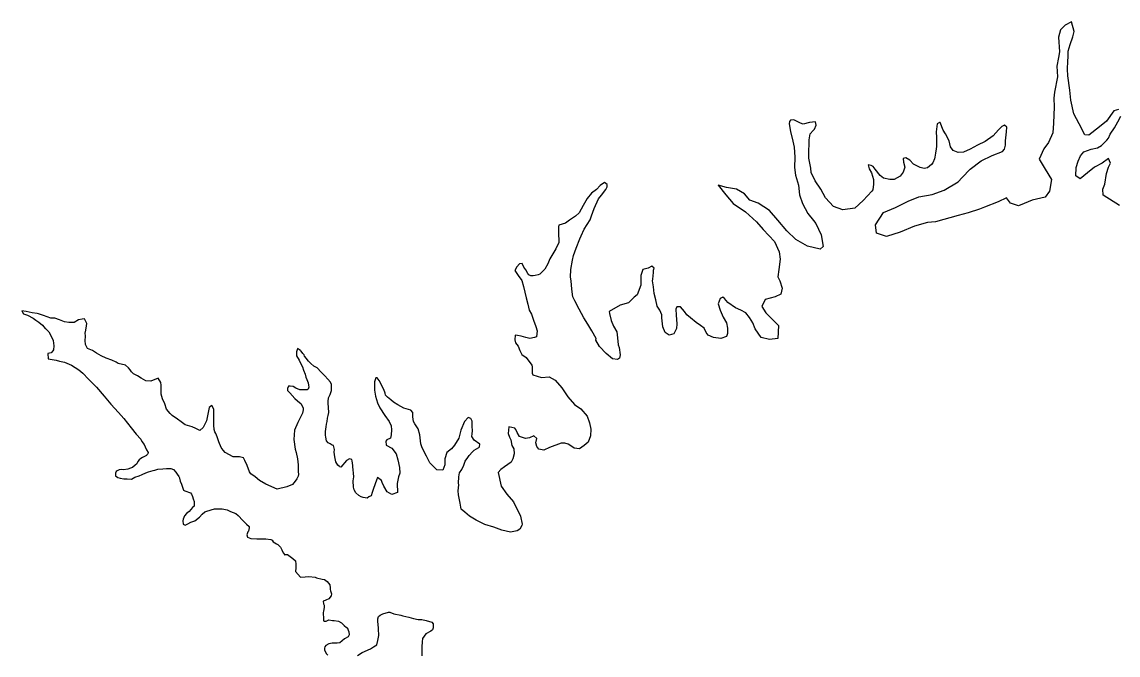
# Model space of a CAD drawing. Extents: x -83719 to 153526, y -11835 to 11446.
# Drawn here: x -3538.1 to -3406.1, y -3018 to -2941.7 of the extents above; entities that cross this region are included whole.
import ezdxf

# ---------------------------------------------------------------- set-up
doc = ezdxf.new("R2010")
doc.units = 0
doc.layers.add('Level 9', color=7, linetype='Continuous')

msp = doc.modelspace()

# ---------------------------------------------------------------- linework, layer by layer
at = {"layer": 'Level 9'}
for points in [[(-3406.07, -2952.22), (-3406.67, -2952.4), (-3407.55, -2953.64), (-3408.38, -2954.32), (-3409.67, -2955.34), (-3410.14, -2955.28), (-3410.82, -2953.96), (-3411.47, -2952.73), (-3411.83, -2951.1), (-3411.94, -2949.9), (-3412.17, -2948.16), (-3412.21, -2947.36), (-3412.19, -2946.39), (-3412.16, -2945.89), (-3412.14, -2945.19), (-3411.92, -2944.38), (-3411.6, -2943.48), (-3411.44, -2942.84), (-3411.75, -2941.67), (-3412.52, -2942.05), (-3413.08, -2942.63), (-3413.3, -2943.53), (-3413.21, -2945.27), (-3413.3, -2945.97), (-3413.52, -2947.01), (-3413.44, -2948.31), (-3413.78, -2950.12), (-3413.87, -2950.86), (-3413.82, -2951.89), (-3413.9, -2953.86), (-3413.98, -2955.03), (-3414.53, -2956.21), (-3415.06, -2956.95), (-3415.64, -2958.2), (-3414.93, -2959.42), (-3414.17, -2960.68), (-3414.39, -2962.06), (-3414.91, -2962.8), (-3416.48, -2963.15), (-3417.44, -2963.57), (-3418.14, -2963.84), (-3419.11, -2963.52), (-3419.56, -2962.89), (-3420.59, -2963.34), (-3422.21, -2964), (-3422.84, -2964.24), (-3424.18, -2964.66)], [(-3445.17, -2953.49), (-3445.57, -2953.52), (-3445.7, -2953.69), (-3445.76, -2953.96), (-3445.58, -2954.89), (-3445.3, -2956.06), (-3445.12, -2956.76), (-3445.07, -2957.96), (-3445.09, -2959.2), (-3444.98, -2960.13), (-3444.63, -2961.36), (-3444.48, -2962.5), (-3444.13, -2963.56), (-3443.48, -2964.76), (-3442.83, -2965.62), (-3442.53, -2965.98), (-3442.22, -2966.64), (-3441.88, -2967.34), (-3441.66, -2968.74), (-3442.02, -2969.05), (-3443.53, -2968.7), (-3444.94, -2967.88), (-3446.02, -2966.83), (-3447.11, -2965.57), (-3448.09, -2964.38), (-3449.48, -2963.5), (-3450.48, -2963.15), (-3451.13, -2962.39), (-3452.07, -2961.83), (-3453.27, -2961.61), (-3454.28, -2961.33), (-3453.36, -2962.52), (-3452.48, -2963.57), (-3451, -2964.56), (-3449.68, -2965.77), (-3448.87, -2966.7), (-3447.51, -2968.15), (-3446.93, -2969.38), (-3446.81, -2970.25), (-3447, -2971.52), (-3447.09, -2972.39), (-3446.88, -2972.89), (-3446.57, -2973.75), (-3446.73, -2974.49), (-3447.42, -2974.8), (-3448.62, -2975.11), (-3449.04, -2975.96), (-3448.57, -2976.72), (-3447.04, -2978.27), (-3447.09, -2979.8), (-3448.09, -2979.95), (-3449.13, -2979.7), (-3449.84, -2978.67), (-3450.12, -2977.94), (-3450.5, -2977.28), (-3450.94, -2976.72), (-3451.58, -2976.42), (-3452.21, -2976.13), (-3453.13, -2975.48), (-3453.53, -2974.98), (-3453.73, -2974.82), (-3454.03, -2974.99), (-3454.29, -2975.63), (-3454.05, -2976.39), (-3453.7, -2977.25), (-3453.29, -2977.95), (-3453.18, -2978.58), (-3453.18, -2979.22), (-3453.3, -2979.59), (-3453.97, -2979.8), (-3454.84, -2979.68), (-3455.51, -2979.42), (-3455.72, -2979.09), (-3455.96, -2978.56), (-3456.4, -2978.26), (-3456.93, -2977.9), (-3457.61, -2977.31), (-3458.08, -2976.95), (-3458.35, -2976.58), (-3458.83, -2976.02), (-3459.26, -2975.99), (-3459.39, -2976.3), (-3459.35, -2977), (-3459.27, -2978.07), (-3459.3, -2978.63), (-3459.62, -2979.24), (-3460.19, -2979.41), (-3460.69, -2979.09), (-3460.97, -2978.42), (-3461.08, -2977.32), (-3461.09, -2976.95), (-3461.3, -2976.39), (-3461.64, -2975.93), (-3461.81, -2975.16), (-3461.99, -2974.39), (-3462.07, -2973.59), (-3462.18, -2972.89), (-3462.15, -2972.66), (-3462.06, -2971.86), (-3462.06, -2971.59), (-3462, -2971.35)], [(-3424.18, -2964.66), (-3425.41, -2964.98), (-3428.14, -2965.75), (-3429.1, -2965.86), (-3430.67, -2966.29), (-3432.36, -2967.01), (-3434.02, -2967.53), (-3435.23, -2967.12), (-3435.35, -2966.11), (-3434.4, -2964.63), (-3432.93, -2964.04), (-3431.41, -2963.26), (-3430.11, -2962.77), (-3428.51, -2962.45), (-3427.08, -2961.96), (-3425.39, -2960.94), (-3424.93, -2960.43), (-3423.94, -2959.41), (-3422.62, -2958.43), (-3421.29, -2957.77), (-3420.06, -2957.29), (-3419.8, -2957.02), (-3419.71, -2956.52), (-3419.71, -2956.01), (-3419.56, -2954.91), (-3419.53, -2954.34), (-3419.81, -2954.11), (-3420.14, -2954.28), (-3420.53, -2954.69), (-3421.19, -2955.4), (-3422.15, -2956.08), (-3423.08, -2956.53), (-3423.94, -2957.01), (-3424.74, -2957.35), (-3425.41, -2957.39), (-3425.98, -2957.17), (-3426.32, -2956.74), (-3426.49, -2956.01), (-3426.91, -2955.14), (-3427.21, -2954.71), (-3427.56, -2953.78), (-3427.66, -2953.78), (-3427.92, -2953.95), (-3428.04, -2954.92), (-3428, -2955.59), (-3428.02, -2956.43), (-3428.02, -2956.69), (-3428.05, -2956.96), (-3428.14, -2957.5), (-3428.2, -2957.97), (-3428.24, -2958.17), (-3428.43, -2958.67), (-3428.59, -2958.87), (-3429.09, -2959.25), (-3429.49, -2959.35), (-3429.96, -2959.23), (-3430.77, -2958.8), (-3431.21, -2958.34), (-3431.68, -2958.05), (-3432.01, -2958.15), (-3431.97, -2958.59), (-3431.83, -2959.19), (-3432.02, -2959.79), (-3432.38, -2960.26), (-3433.08, -2960.67), (-3433.61, -2960.65), (-3434.38, -2960.49), (-3434.79, -2960.16), (-3435.37, -2959.43), (-3435.64, -2959.1), (-3435.87, -2958.97), (-3436.24, -2958.91), (-3436.1, -2959.38), (-3435.83, -2959.87), (-3435.58, -2960.67), (-3435.58, -2961.21), (-3435.67, -2961.91), (-3435.77, -2962.08), (-3436.85, -2963.2), (-3437.84, -2964.11), (-3439.28, -2964.3), (-3440.42, -2963.91), (-3441.37, -2962.86), (-3441.92, -2961.83), (-3442.6, -2960.83), (-3443.08, -2959.81), (-3443.15, -2959.31), (-3443.37, -2958.11), (-3443.38, -2957.14), (-3443.32, -2956.47), (-3443.33, -2955.9), (-3443.21, -2955.16), (-3442.84, -2954.76), (-3442.71, -2954.59), (-3442.48, -2954.12), (-3442.59, -2953.72), (-3443.29, -2953.79), (-3444.06, -2954.01), (-3444.39, -2953.88), (-3444.86, -2953.62), (-3445.17, -2953.49)], [(-3405.95, -2963.78), (-3407.94, -2962.54), (-3407.98, -2961.84), (-3407.75, -2961.23), (-3407.54, -2959.92), (-3407.31, -2959.19), (-3407.05, -2958.68), (-3407.29, -2958.15), (-3408.05, -2958.7), (-3408.98, -2959.18), (-3409.81, -2959.86), (-3410.7, -2960.57), (-3411.24, -2960.21), (-3411.19, -2959.21), (-3410.93, -2958.47), (-3410.67, -2957.8), (-3410.28, -2957.32), (-3409.38, -2957.01), (-3408.61, -2956.83), (-3408.15, -2956.56), (-3407.49, -2955.92), (-3407.29, -2955.68), (-3407.1, -2955.18), (-3406.57, -2954.43), (-3406.15, -2953.73), (-3405.82, -2953.02)], [(-3462, -2971.35), (-3462.27, -2971.09), (-3462.7, -2971.33), (-3463.36, -2971.51), (-3463.62, -2972.24), (-3463.61, -2973.38), (-3464.03, -2974.56), (-3464.39, -2974.83), (-3465.08, -2975.54), (-3466.08, -2975.82), (-3467.41, -2976.57), (-3467.37, -2976.81), (-3467.16, -2977.67), (-3466.88, -2978.34), (-3466.51, -2979), (-3466.43, -2979.73), (-3466.32, -2980.57), (-3466.21, -2980.9), (-3466.1, -2981.77), (-3466.16, -2982.17), (-3466.4, -2982.34), (-3467.03, -2982.28), (-3467.77, -2981.62), (-3468.59, -2980.8), (-3469, -2980.03), (-3468.97, -2979.83), (-3469.51, -2978.91), (-3469.99, -2978.11), (-3470.47, -2977.32), (-3471.02, -2976.29), (-3471.53, -2975.29), (-3471.77, -2974.79), (-3471.92, -2973.89), (-3472, -2972.89), (-3472.07, -2972.43), (-3472.02, -2971.49), (-3471.83, -2970.38), (-3471.7, -2969.82), (-3471.38, -2968.94), (-3470.96, -2967.83), (-3470.77, -2967.43), (-3470.44, -2966.66), (-3469.69, -2965.51), (-3469.56, -2965.04), (-3469.21, -2964.14), (-3468.69, -2962.99), (-3468.33, -2962.55), (-3467.83, -2961.88), (-3467.67, -2961.54), (-3467.64, -2961.27), (-3467.98, -2961.04), (-3468.51, -2961.39), (-3468.94, -2961.86), (-3469.53, -2962.3), (-3470.06, -2962.94), (-3470.55, -2963.79), (-3471.04, -2964.66), (-3471.47, -2965.07), (-3472.19, -2965.55), (-3472.69, -2965.92), (-3473.46, -2966.16), (-3473.52, -2966.37), (-3473.51, -2967), (-3473.49, -2968.27), (-3473.85, -2969.01), (-3474.54, -2970.22), (-3474.8, -2970.83), (-3475.16, -2971.47), (-3475.75, -2972.07), (-3475.98, -2972.14), (-3476.32, -2972.22), (-3476.58, -2972.25), (-3476.85, -2972.26), (-3477.08, -2972.16), (-3477.22, -2971.99), (-3477.46, -2971.53), (-3477.7, -2971.23), (-3477.87, -2970.8), (-3478.2, -2970.84), (-3478.53, -2971.18), (-3478.79, -2971.61), (-3478.35, -2972.21), (-3477.94, -2972.84), (-3477.73, -2973.57), (-3477.56, -2974.24), (-3477.42, -2974.9), (-3477.21, -2975.67), (-3477.06, -2976.4), (-3476.75, -2976.9), (-3476.51, -2977.6), (-3476.23, -2978.36), (-3476.09, -2978.89), (-3476.18, -2979.6), (-3476.42, -2979.7), (-3476.95, -2979.81), (-3477.45, -2979.71), (-3477.99, -2979.52), (-3478.46, -2979.46), (-3478.73, -2979.43), (-3478.78, -2979.97), (-3478.68, -2980.33)], [(-3535.54, -2977.03), (-3536.01, -2976.87), (-3536.11, -2976.84), (-3536.28, -2976.8), (-3536.88, -2976.71), (-3537.62, -2976.55), (-3538.12, -2976.49), (-3537.91, -2976.83), (-3537.44, -2977.02), (-3536.77, -2977.38), (-3536.43, -2977.61), (-3536.1, -2977.87), (-3535.66, -2978.23), (-3535.32, -2978.6), (-3535.22, -2978.66), (-3534.88, -2979.02), (-3534.67, -2979.39), (-3534.36, -2980.05), (-3534.26, -2980.69), (-3534.32, -2981.19), (-3534.38, -2981.32), (-3534.61, -2981.56), (-3534.98, -2981.63), (-3534.97, -2982.27), (-3534, -2982.42), (-3533.6, -2982.55), (-3532.99, -2982.67), (-3532.15, -2983.03), (-3531.28, -2983.58), (-3530.8, -2983.98), (-3530.09, -2984.7), (-3529.15, -2985.69), (-3528.23, -2986.75), (-3527.42, -2987.74), (-3526.5, -2988.73), (-3525.86, -2989.46), (-3524.97, -2990.58), (-3524.36, -2991.34), (-3523.82, -2991.94), (-3523.68, -2992.24), (-3523.41, -2992.6), (-3523.27, -2992.86), (-3523.1, -2993.23), (-3522.93, -2993.56), (-3522.96, -2993.7), (-3523.06, -2993.83), (-3523.13, -2993.9), (-3523.26, -2994), (-3523.59, -2994.17), (-3523.82, -2994.27), (-3524.02, -2994.44), (-3524.15, -2994.65), (-3524.28, -2994.92), (-3524.48, -2995.09), (-3524.81, -2995.36), (-3525.04, -2995.46), (-3525.37, -2995.57), (-3525.87, -2995.64), (-3526.18, -2995.61), (-3526.41, -2995.65), (-3526.74, -2995.82), (-3526.74, -2995.78), (-3526.84, -2996.05), (-3526.84, -2996.12), (-3526.87, -2996.35), (-3526.56, -2996.58), (-3526.3, -2996.65), (-3525.86, -2996.71), (-3525.49, -2996.74), (-3525.43, -2996.74), (-3524.92, -2996.76), (-3524.53, -2996.52), (-3523.99, -2996.35), (-3523.66, -2996.21), (-3523.2, -2996), (-3522.87, -2995.87), (-3522.3, -2995.72), (-3522.13, -2995.69), (-3521.77, -2995.55), (-3521.17, -2995.51), (-3520.7, -2995.5), (-3520.2, -2995.5), (-3519.86, -2995.62), (-3519.59, -2995.92), (-3519.42, -2996.15), (-3519.22, -2996.45), (-3519.15, -2996.62), (-3519.15, -2996.65), (-3519.08, -2997.02), (-3518.9, -2997.38), (-3518.66, -2998.08), (-3518.49, -2998.18), (-3517.82, -2998.4), (-3517.72, -2998.57), (-3517.58, -2998.87), (-3517.51, -2999.13), (-3517.37, -2999.47), (-3517.37, -2999.57), (-3517.4, -2999.83), (-3517.4, -3000.03), (-3517.6, -3000.2)], [(-3504.5, -2987.7), (-3504.26, -2988.23), (-3504.26, -2988.4), (-3504.35, -2988.8), (-3504.61, -2989.37), (-3504.91, -2989.94), (-3505.3, -2990.88), (-3505.38, -2991.99), (-3505.2, -2993.15), (-3505.09, -2993.55), (-3504.92, -2994.32), (-3504.87, -2995.05), (-3504.86, -2995.86), (-3504.82, -2996.22), (-3504.86, -2996.39), (-3505.02, -2996.73), (-3505.21, -2997), (-3505.54, -2997.43), (-3506.21, -2997.68), (-3507.37, -2997.96), (-3508.75, -2997.38), (-3509.52, -2996.92), (-3510.03, -2996.49), (-3510.54, -2996.13), (-3510.71, -2995.9), (-3510.98, -2995.14), (-3511.26, -2994.51), (-3511.43, -2994.21), (-3511.93, -2994.08), (-3512.67, -2994.09), (-3513.64, -2993.57), (-3513.88, -2993.27), (-3514.12, -2992.94), (-3514.4, -2992.28), (-3514.6, -2991.68), (-3514.78, -2991.28), (-3514.88, -2991.05), (-3514.98, -2990.78), (-3515.02, -2990.25), (-3515.02, -2990.15), (-3515, -2989.61), (-3515, -2989.14), (-3515.01, -2989.01), (-3515.02, -2988.34), (-3515.26, -2987.88), (-3515.59, -2988.15), (-3515.68, -2988.72), (-3515.9, -2989.72), (-3516.13, -2990.23), (-3516.29, -2990.56), (-3516.68, -2990.9), (-3517.16, -2990.68), (-3517.63, -2990.45), (-3518.46, -2990.23), (-3518.94, -2989.87), (-3519.38, -2989.54), (-3520.02, -2989.11), (-3520.25, -2988.85), (-3520.73, -2988.35), (-3520.9, -2987.69), (-3521.21, -2987.09), (-3521.35, -2986.52), (-3521.36, -2986.12), (-3521.37, -2985.46), (-3521.4, -2985.12), (-3521.71, -2984.59), (-3522.58, -2984.94), (-3523.18, -2984.91), (-3523.78, -2984.59), (-3524.22, -2984.32), (-3524.69, -2984.06), (-3524.93, -2983.83), (-3525.1, -2983.6), (-3525.3, -2983.37), (-3525.64, -2983.04), (-3526.54, -2982.82), (-3526.78, -2982.69), (-3527.28, -2982.43), (-3527.96, -2982.17), (-3528.56, -2981.91), (-3529.13, -2981.58), (-3529.64, -2981.26), (-3530.21, -2981.03), (-3530.45, -2980.53), (-3530.49, -2980.07), (-3530.46, -2979.56), (-3530.5, -2979.1), (-3530.47, -2979), (-3530.38, -2978.56), (-3530.32, -2978.03), (-3530.59, -2977.43), (-3530.86, -2977.47), (-3531.32, -2977.57), (-3531.82, -2977.88), (-3532.49, -2977.89), (-3532.99, -2977.83), (-3533.6, -2977.57), (-3534.17, -2977.38), (-3534.63, -2977.35), (-3535.07, -2977.22), (-3535.54, -2977.03)], [(-3494.14, -2998.28), (-3494.55, -2997.62), (-3494.76, -2997.15), (-3494.83, -2996.92), (-3495.3, -2996.56), (-3495.43, -2996.9), (-3495.78, -2997.9), (-3495.94, -2998.37), (-3496.07, -2998.78), (-3496.34, -2998.91), (-3496.57, -2999.05), (-3497.04, -2998.99), (-3497.27, -2998.89), (-3497.54, -2998.73), (-3497.91, -2998.4), (-3498.12, -2998.04), (-3498.19, -2997.74), (-3498.23, -2996.97), (-3498.17, -2996.47), (-3498.21, -2996.03), (-3498.25, -2995.63), (-3498.26, -2995.3), (-3498.26, -2995.13), (-3498.37, -2994.56), (-3498.4, -2994.4), (-3498.67, -2994.33), (-3499.03, -2994.51), (-3499.73, -2995.32), (-3499.89, -2995.29), (-3499.89, -2995.25), (-3500.1, -2995.09), (-3500.34, -2994.66), (-3500.44, -2994.09), (-3500.52, -2993.52), (-3500.49, -2993.19), (-3500.59, -2992.72), (-3500.76, -2992.66), (-3501, -2992.53), (-3501.23, -2992.4), (-3501.44, -2992.13), (-3501.54, -2991.7), (-3501.58, -2991.47), (-3501.55, -2991.03), (-3501.49, -2990.46), (-3501.46, -2990.13), (-3501.37, -2989.83), (-3501.31, -2989.43), (-3501.24, -2989.09), (-3501.18, -2988.72), (-3501.22, -2988.12), (-3501.23, -2987.62), (-3501.23, -2987.39), (-3501.21, -2986.95), (-3501.01, -2986.55), (-3500.85, -2986.08), (-3500.86, -2985.61), (-3500.83, -2985.38), (-3500.96, -2985.08), (-3501.27, -2984.71), (-3501.64, -2984.32), (-3502.08, -2983.86), (-3502.56, -2983.36), (-3502.96, -2983.17), (-3503.33, -2982.84), (-3503.6, -2982.54), (-3503.77, -2982.34), (-3503.87, -2982.21), (-3504.08, -2981.95), (-3504.15, -2981.78), (-3504.28, -2981.62), (-3504.49, -2981.35), (-3504.59, -2981.29), (-3504.59, -2981.25), (-3504.92, -2981.02), (-3504.92, -2981.06), (-3505.05, -2981.43), (-3505.05, -2981.89), (-3504.74, -2982.42), (-3504.53, -2982.89), (-3504.33, -2983.25), (-3504.22, -2983.62), (-3504.02, -2984.12), (-3503.94, -2984.48), (-3503.81, -2984.75), (-3503.67, -2985.15), (-3503.63, -2985.45), (-3503.56, -2985.68), (-3503.66, -2985.92), (-3503.79, -2985.99), (-3504.19, -2985.99), (-3504.66, -2986), (-3505.13, -2985.8), (-3505.47, -2985.61), (-3505.83, -2985.55), (-3506.03, -2985.55), (-3506.13, -2985.85), (-3506.13, -2986.08), (-3505.86, -2986.38), (-3505.25, -2987.04), (-3504.94, -2987.34), (-3504.5, -2987.7)], [(-3478.68, -2980.33), (-3478.37, -2980.76), (-3478.17, -2981.26), (-3477.93, -2981.76), (-3477.39, -2982.12), (-3476.71, -2983.05), (-3476.67, -2983.15), (-3476.69, -2983.98), (-3476.62, -2984.21), (-3475.55, -2984.5), (-3474.65, -2984.45), (-3473.91, -2984.85), (-3473.13, -2985.77), (-3472.41, -2986.83), (-3471.57, -2987.79), (-3470.83, -2988.31), (-3470.08, -2989.17), (-3469.8, -2989.97), (-3469.62, -2990.73), (-3469.68, -2991.54), (-3469.94, -2992.31), (-3470.43, -2992.72), (-3471, -2993.12), (-3471.63, -2993.03), (-3472.04, -2992.77), (-3472.34, -2992.57), (-3472.77, -2992.45), (-3473.18, -2992.45), (-3474.61, -2992.97), (-3475.27, -2993.28), (-3475.87, -2993.16), (-3476.11, -2992.83), (-3476.25, -2992.39), (-3476.12, -2991.86), (-3476.49, -2991.56), (-3476.99, -2991.77), (-3477.49, -2991.88), (-3478.2, -2991.62), (-3478.5, -2991.15), (-3478.64, -2990.79), (-3478.78, -2990.62), (-3479.51, -2990.47), (-3479.57, -2991.27), (-3479.43, -2991.7), (-3479.26, -2992.03), (-3479.12, -2992.7), (-3478.91, -2993.13), (-3478.84, -2993.73), (-3479.03, -2994.3), (-3479.22, -2994.71), (-3480.02, -2995.28), (-3480.45, -2995.62), (-3480.78, -2995.96)], [(-3480.78, -2995.96), (-3480.42, -2997.63), (-3479.74, -2998.59), (-3478.93, -2999.48), (-3478.07, -3001.24), (-3477.89, -3002.2), (-3477.92, -3002.37), (-3478.18, -3002.81), (-3478.48, -3003.01), (-3479.31, -3003.16), (-3480.32, -3002.91), (-3481.29, -3002.55), (-3482.4, -3002.23), (-3483.41, -3001.71), (-3484.22, -3001.22), (-3484.79, -3000.76), (-3485.23, -3000.37), (-3485.37, -2999.67), (-3485.55, -2998.67), (-3485.59, -2998.17), (-3485.53, -2997.46), (-3485.54, -2997.23), (-3485.51, -2996.5), (-3485.45, -2995.99), (-3485.16, -2995.62), (-3484.93, -2995.08), (-3484.74, -2994.58), (-3484.44, -2994.14), (-3484.25, -2993.91), (-3483.88, -2993.47), (-3483.65, -2993.26), (-3483.12, -2992.95), (-3483.02, -2992.89), (-3482.99, -2992.55), (-3483.67, -2992.06), (-3483.94, -2991.63), (-3483.91, -2991.3), (-3483.88, -2990.93), (-3483.89, -2990.39), (-3483.9, -2989.76), (-3484.07, -2989.46), (-3484.37, -2989.33), (-3484.83, -2989.8), (-3485.29, -2990.88), (-3485.51, -2991.82), (-3486.03, -2992.69), (-3486.39, -2993.13), (-3486.96, -2993.54), (-3487.18, -2994.31), (-3487.2, -2995.05), (-3487.43, -2995.69), (-3488.16, -2995.66), (-3489.01, -2994.81), (-3489.42, -2993.98), (-3489.94, -2993.01), (-3490.08, -2992.51), (-3490.15, -2991.78), (-3490.19, -2991.41), (-3490.43, -2990.72), (-3490.81, -2990.09), (-3490.98, -2989.82), (-3491.05, -2989.25), (-3491.06, -2988.75), (-3491.3, -2988.46), (-3492.14, -2988.2), (-3492.84, -2987.81), (-3493.38, -2987.48), (-3493.72, -2987.22), (-3494.09, -2986.89), (-3494.33, -2986.63), (-3494.4, -2986.39), (-3494.54, -2985.96), (-3494.74, -2985.6), (-3494.95, -2985.16), (-3495.12, -2984.87), (-3495.36, -2984.57), (-3495.49, -2984.57), (-3495.65, -2985.04), (-3495.67, -2986.04), (-3495.56, -2986.78), (-3495.29, -2987.57), (-3495.01, -2988.17), (-3494.43, -2989.1), (-3493.89, -2989.83), (-3493.68, -2990.36), (-3493.64, -2990.83), (-3493.66, -2991.43), (-3493.76, -2991.83), (-3494.19, -2992.04), (-3494.32, -2992.2), (-3494.28, -2992.67), (-3493.58, -2993.03), (-3493.07, -2993.72), (-3492.86, -2994.42), (-3492.64, -2995.36), (-3492.6, -2996.06), (-3492.76, -2996.49), (-3492.95, -2997.3), (-3492.9, -2998.37), (-3493.57, -2998.61), (-3494.14, -2998.28)], [(-3517.6, -3000.2), (-3517.99, -3000.68), (-3518.29, -3000.91), (-3518.55, -3001.19), (-3518.71, -3001.59), (-3518.75, -3001.79), (-3518.71, -3002.19), (-3518.47, -3002.29), (-3518.14, -3002.15), (-3517.77, -3001.94), (-3517.28, -3001.77), (-3516.75, -3001.36), (-3516.42, -3000.99), (-3516.09, -3000.72), (-3515.86, -3000.61), (-3514.92, -3000.33), (-3514.66, -3000.33), (-3514.46, -3000.33), (-3513.99, -3000.36), (-3513.42, -3000.48), (-3513.02, -3000.68), (-3512.38, -3000.9), (-3512.07, -3001.16), (-3511.53, -3001.73), (-3511.09, -3002.19), (-3510.75, -3002.48), (-3510.75, -3002.65), (-3510.78, -3002.85), (-3510.85, -3003.02), (-3510.91, -3003.12), (-3511.04, -3003.49), (-3510.97, -3003.76), (-3510.57, -3003.92), (-3509.83, -3003.94), (-3509.13, -3003.96), (-3508.76, -3003.96), (-3508.16, -3004.05), (-3507.99, -3004.12), (-3507.86, -3004.31), (-3507.45, -3004.54), (-3507.32, -3004.64), (-3506.98, -3004.97), (-3506.81, -3005.3), (-3506.67, -3005.64), (-3506.6, -3005.7), (-3506.5, -3005.87), (-3506.37, -3005.86), (-3506.13, -3005.83), (-3505.49, -3006.32), (-3505.19, -3006.62), (-3505.12, -3007.02), (-3505.12, -3007.05), (-3505.14, -3007.45), (-3505.17, -3007.89), (-3504.56, -3008.58), (-3504.03, -3008.54), (-3503.59, -3008.5), (-3502.82, -3008.59), (-3502.66, -3008.65), (-3501.95, -3008.81), (-3501.68, -3008.87), (-3501.35, -3009.1), (-3501.04, -3009.5), (-3501, -3009.87), (-3501, -3010.07), (-3500.96, -3010.23), (-3500.86, -3010.6), (-3500.89, -3010.84), (-3501.15, -3011.17), (-3501.52, -3011.34), (-3501.62, -3011.38), (-3501.85, -3011.48), (-3501.81, -3011.78), (-3501.74, -3011.95), (-3501.71, -3012.22), (-3501.8, -3012.69), (-3501.83, -3012.85), (-3501.82, -3013.65), (-3501.79, -3013.85), (-3501.72, -3013.89), (-3501.48, -3013.88), (-3501.15, -3013.71), (-3500.72, -3013.81), (-3500.52, -3013.8), (-3500.02, -3013.86), (-3499.64, -3014.09), (-3499.31, -3014.39), (-3499.04, -3014.62), (-3498.97, -3014.65), (-3498.76, -3015.18), (-3498.72, -3015.52), (-3498.76, -3015.62), (-3498.85, -3015.75), (-3499.29, -3015.99), (-3499.55, -3016.23), (-3499.85, -3016.47), (-3500.18, -3016.51), (-3500.75, -3016.51), (-3501.15, -3016.62), (-3501.51, -3016.79), (-3501.64, -3016.96)], [(-3497.72, -3018.01), (-3497.16, -3017.67), (-3496.16, -3017.19), (-3495.77, -3016.95), (-3495.4, -3016.71), (-3495.27, -3016.2), (-3495.15, -3015.6), (-3495.19, -3014.8), (-3495.19, -3014.67), (-3495.27, -3013.9), (-3495.28, -3013.6), (-3495.18, -3013.33), (-3494.98, -3013.16), (-3494.68, -3012.99), (-3493.98, -3012.78), (-3493.82, -3012.81), (-3493.35, -3013), (-3492.51, -3013.16), (-3492.24, -3013.22), (-3491.54, -3013.38), (-3490.97, -3013.54), (-3490.4, -3013.67), (-3489.96, -3013.69), (-3489.46, -3013.79), (-3488.76, -3014.01), (-3488.59, -3014.21), (-3488.61, -3014.68), (-3488.68, -3014.91), (-3488.88, -3015.08), (-3489.47, -3015.39), (-3489.87, -3015.96), (-3489.93, -3016.37), (-3489.95, -3016.97), (-3489.95, -3017.57), (-3489.97, -3018.07)], [(-3501.64, -3016.96), (-3501.68, -3017.13), (-3501.67, -3017.33), (-3501.5, -3017.79), (-3501.3, -3017.99)]]:
    msp.add_lwpolyline(points, dxfattribs=at)

doc.saveas('drawing.dxf')
